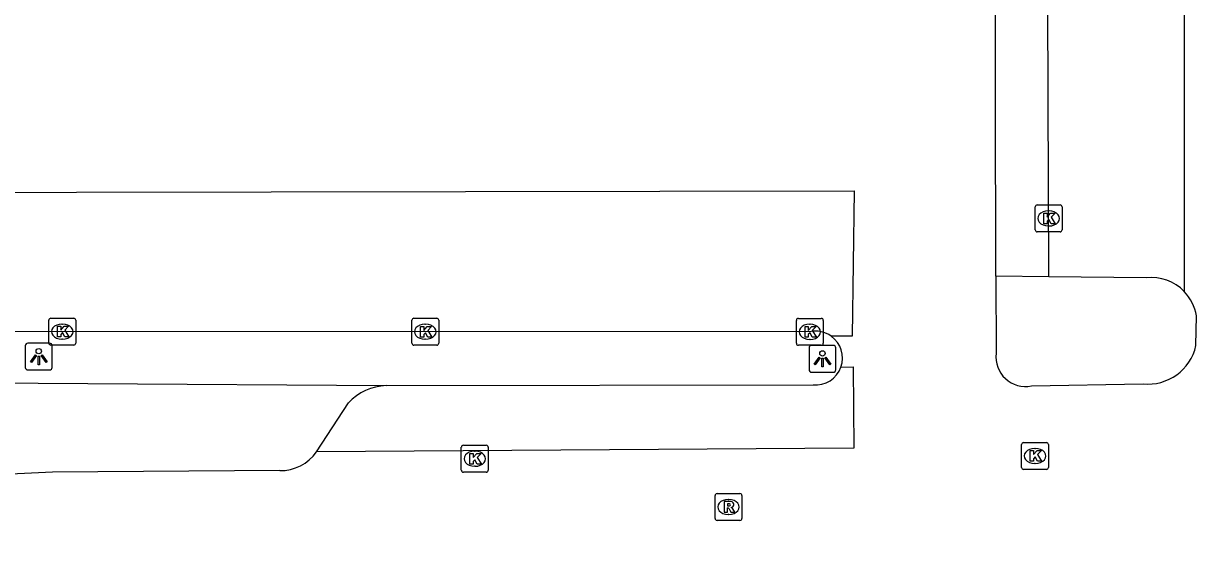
# Model space of a CAD drawing. Extents: x 160203 to 161526, y 379529 to 381797.
# Drawn here: x 161019.82 to 161063.48, y 380818.33 to 380838.39 of the extents above; entities that cross this region are included whole.
import ezdxf

# ---------------------------------------------------------------- set-up
doc = ezdxf.new("R2010")
doc.units = 0
for name, color, linetype in [('IMGEO_Kolk', 7, 'Continuous'), ('IMGEO_Lichtpunt', 7, 'Continuous'), ('IMGEO_Parkeervlak_gesloten', 7, 'Continuous'), ('IMGEO_Rijbaan_lokaal_open', 7, 'Continuous'), ('IMGEO_Rioolput', 7, 'Continuous'), ('IMGEO_Verkeerseiland_open', 7, 'Continuous'), ('IMGEO_Voetpad_open', 7, 'Continuous')]:
    doc.layers.add(name, color=color, linetype=linetype)

msp = doc.modelspace()

# ---------------------------------------------------------------- linework, layer by layer
at = {"layer": 'IMGEO_Kolk'}
for p, q in [((161057.472, 380830.709), (161057.472, 380831.561)), ((161057.547, 380831.635), (161058.399, 380831.635)), ((161057.96, 380831.415), (161057.985, 380831.415)), ((161058.473, 380831.561), (161058.473, 380830.709)), ((161057.983, 380830.855), (161057.958, 380830.855)), ((161058.399, 380830.635), (161057.547, 380830.635)), ((161020.768, 380826.497), (161020.768, 380827.349)), ((161020.843, 380827.423), (161021.695, 380827.423)), ((161021.769, 380827.349), (161021.769, 380826.497)), ((161034.276, 380826.493), (161034.276, 380827.345)), ((161034.351, 380827.419), (161035.203, 380827.419)), ((161035.277, 380827.345), (161035.277, 380826.493)), ((161048.585, 380826.489), (161048.585, 380827.341)), ((161048.66, 380827.415), (161049.512, 380827.415)), ((161049.586, 380827.341), (161049.586, 380826.489)), ((161021.256, 380827.203), (161021.281, 380827.203)), ((161034.764, 380827.199), (161034.789, 380827.199)), ((161049.073, 380827.195), (161049.098, 380827.195)), ((161021.279, 380826.643), (161021.254, 380826.643)), ((161034.787, 380826.639), (161034.762, 380826.639)), ((161049.096, 380826.635), (161049.071, 380826.635)), ((161021.695, 380826.423), (161020.843, 380826.423)), ((161035.203, 380826.419), (161034.351, 380826.419)), ((161049.512, 380826.415), (161048.66, 380826.415)), ((161036.118, 380821.767), (161036.118, 380822.619)), ((161036.193, 380822.693), (161037.045, 380822.693)), ((161037.119, 380822.619), (161037.119, 380821.767)), ((161056.965, 380821.871), (161056.965, 380822.723)), ((161057.04, 380822.797), (161057.892, 380822.797)), ((161057.453, 380822.577), (161057.478, 380822.577)), ((161057.966, 380822.723), (161057.966, 380821.871)), ((161036.606, 380822.473), (161036.631, 380822.473)), ((161037.045, 380821.693), (161036.193, 380821.693)), ((161036.629, 380821.913), (161036.604, 380821.913)), ((161057.892, 380821.797), (161057.04, 380821.797)), ((161057.476, 380822.017), (161057.451, 380822.017))]:
    msp.add_line(p, q, dxfattribs=at)
for points in [[(161057.472, 380830.709), (161057.472, 380831.561)], [(161057.547, 380831.635), (161058.399, 380831.635)], [(161057.793, 380831.335), (161057.916, 380831.335), (161057.916, 380831.184), (161058.046, 380831.335), (161058.21, 380831.335), (161058.064, 380831.184), (161058.217, 380830.935), (161058.065, 380830.935), (161057.98, 380831.099), (161057.916, 380831.032), (161057.916, 380830.935), (161057.793, 380830.935), (161057.793, 380831.335)], [(161058.473, 380831.561), (161058.473, 380830.709)], [(161058.399, 380830.635), (161057.547, 380830.635)], [(161020.768, 380826.497), (161020.768, 380827.349)], [(161020.843, 380827.423), (161021.695, 380827.423)], [(161021.769, 380827.349), (161021.769, 380826.497)], [(161034.276, 380826.493), (161034.276, 380827.345)], [(161034.351, 380827.419), (161035.203, 380827.419)], [(161035.277, 380827.345), (161035.277, 380826.493)], [(161048.585, 380826.489), (161048.585, 380827.341)], [(161048.66, 380827.415), (161049.512, 380827.415)], [(161049.586, 380827.341), (161049.586, 380826.489)], [(161021.089, 380827.123), (161021.212, 380827.123), (161021.212, 380826.972), (161021.342, 380827.123), (161021.506, 380827.123), (161021.36, 380826.972), (161021.513, 380826.723), (161021.361, 380826.723), (161021.276, 380826.887), (161021.212, 380826.82), (161021.212, 380826.723), (161021.089, 380826.723), (161021.089, 380827.123)], [(161034.597, 380827.119), (161034.72, 380827.119), (161034.72, 380826.968), (161034.85, 380827.119), (161035.014, 380827.119), (161034.868, 380826.968), (161035.021, 380826.719), (161034.869, 380826.719), (161034.784, 380826.883), (161034.72, 380826.816), (161034.72, 380826.719), (161034.597, 380826.719), (161034.597, 380827.119)], [(161048.906, 380827.115), (161049.029, 380827.115), (161049.029, 380826.964), (161049.159, 380827.115), (161049.323, 380827.115), (161049.177, 380826.964), (161049.33, 380826.715), (161049.178, 380826.715), (161049.093, 380826.879), (161049.029, 380826.812), (161049.029, 380826.715), (161048.906, 380826.715), (161048.906, 380827.115)], [(161021.695, 380826.423), (161020.843, 380826.423)], [(161035.203, 380826.419), (161034.351, 380826.419)], [(161049.512, 380826.415), (161048.66, 380826.415)], [(161036.118, 380821.767), (161036.118, 380822.619)], [(161036.193, 380822.693), (161037.045, 380822.693)], [(161037.119, 380822.619), (161037.119, 380821.767)], [(161056.965, 380821.871), (161056.965, 380822.723)], [(161057.04, 380822.797), (161057.892, 380822.797)], [(161057.966, 380822.723), (161057.966, 380821.871)], [(161036.439, 380822.393), (161036.562, 380822.393), (161036.562, 380822.242), (161036.692, 380822.393), (161036.856, 380822.393), (161036.71, 380822.242), (161036.863, 380821.993), (161036.711, 380821.993), (161036.626, 380822.157), (161036.562, 380822.09), (161036.562, 380821.993), (161036.439, 380821.993), (161036.439, 380822.393)], [(161057.286, 380822.497), (161057.409, 380822.497), (161057.409, 380822.346), (161057.539, 380822.497), (161057.703, 380822.497), (161057.557, 380822.346), (161057.71, 380822.097), (161057.558, 380822.097), (161057.473, 380822.261), (161057.409, 380822.194), (161057.409, 380822.097), (161057.286, 380822.097), (161057.286, 380822.497)], [(161037.045, 380821.693), (161036.193, 380821.693)], [(161057.892, 380821.797), (161057.04, 380821.797)]]:
    msp.add_lwpolyline(points, dxfattribs=at)
for centre, start, end in [((161057.549, 380831.559), 91.552, 178.448), ((161057.549, 380831.559), 91.552, 178.448), ((161058.397, 380831.559), 1.552, 88.448), ((161058.397, 380831.559), 1.552, 88.448), ((161057.549, 380830.711), 181.552, 268.448), ((161057.549, 380830.711), 181.552, 268.448), ((161058.397, 380830.711), 271.552, 358.448), ((161058.397, 380830.711), 271.552, 358.448), ((161020.845, 380827.347), 91.552, 178.448), ((161020.845, 380827.347), 91.552, 178.448), ((161021.693, 380827.347), 1.552, 88.448), ((161021.693, 380827.347), 1.552, 88.448), ((161034.353, 380827.343), 91.552, 178.448), ((161034.353, 380827.343), 91.552, 178.448), ((161035.201, 380827.343), 1.552, 88.448), ((161035.201, 380827.343), 1.552, 88.448), ((161048.662, 380827.339), 91.552, 178.448), ((161048.662, 380827.339), 91.552, 178.448), ((161049.51, 380827.339), 1.552, 88.448), ((161049.51, 380827.339), 1.552, 88.448), ((161020.845, 380826.499), 181.552, 268.448), ((161020.845, 380826.499), 181.552, 268.448), ((161021.693, 380826.499), 271.552, 358.448), ((161021.693, 380826.499), 271.552, 358.448), ((161034.353, 380826.495), 181.552, 268.448), ((161034.353, 380826.495), 181.552, 268.448), ((161035.201, 380826.495), 271.552, 358.448), ((161035.201, 380826.495), 271.552, 358.448), ((161048.662, 380826.491), 181.552, 268.448), ((161048.662, 380826.491), 181.552, 268.448), ((161049.51, 380826.491), 271.552, 358.448), ((161049.51, 380826.491), 271.552, 358.448), ((161036.195, 380822.617), 91.552, 178.448), ((161036.195, 380822.617), 91.552, 178.448), ((161037.043, 380822.617), 1.552, 88.448), ((161037.043, 380822.617), 1.552, 88.448), ((161057.042, 380822.721), 91.552, 178.448), ((161057.042, 380822.721), 91.552, 178.448), ((161057.89, 380822.721), 1.552, 88.448), ((161057.89, 380822.721), 1.552, 88.448), ((161036.195, 380821.769), 181.552, 268.448), ((161036.195, 380821.769), 181.552, 268.448), ((161037.043, 380821.769), 271.552, 358.448), ((161037.043, 380821.769), 271.552, 358.448), ((161057.042, 380821.873), 181.552, 268.448), ((161057.042, 380821.873), 181.552, 268.448), ((161057.89, 380821.873), 271.552, 358.448), ((161057.89, 380821.873), 271.552, 358.448)]:
    msp.add_arc(centre, 0.0765, start, end, dxfattribs=at)
for centre, major_axis, ratio, start_param, end_param in [((161057.959, 380831.135), (-0.387, 0.002), 0.722429, 4.712389, 7.853982), ((161057.984, 380831.135), (-0.39, 0.002), 0.717154, 1.570796, 4.712389), ((161021.255, 380826.923), (-0.387, 0.002), 0.722429, 4.712389, 7.853982), ((161021.28, 380826.923), (-0.39, 0.002), 0.717154, 1.570796, 4.712389), ((161034.763, 380826.919), (-0.387, 0.002), 0.722429, 4.712389, 7.853982), ((161034.788, 380826.919), (-0.39, 0.002), 0.717154, 1.570796, 4.712389), ((161049.072, 380826.915), (-0.387, 0.002), 0.722429, 4.712389, 7.853982), ((161049.097, 380826.915), (-0.39, 0.002), 0.717154, 1.570796, 4.712389), ((161057.452, 380822.297), (-0.387, 0.002), 0.722429, 4.712389, 7.853982), ((161057.477, 380822.297), (-0.39, 0.002), 0.717154, 1.570796, 4.712389), ((161036.605, 380822.193), (-0.387, 0.002), 0.722429, 4.712389, 7.853982), ((161036.63, 380822.193), (-0.39, 0.002), 0.717154, 1.570796, 4.712389)]:
    msp.add_ellipse(centre, major_axis=major_axis, ratio=ratio, start_param=start_param, end_param=end_param, dxfattribs=at)
at = {"layer": 'IMGEO_Lichtpunt'}
for p, q in [((161020.796, 380826.492), (161019.988, 380826.492)), ((161020.796, 380826.492), (161019.988, 380826.492)), ((161019.894, 380826.397), (161019.894, 380825.59)), ((161019.894, 380826.397), (161019.894, 380825.59)), ((161020.89, 380825.59), (161020.89, 380826.397)), ((161020.89, 380825.59), (161020.89, 380826.397)), ((161049.056, 380826.314), (161049.056, 380825.507)), ((161049.056, 380826.314), (161049.056, 380825.507)), ((161049.958, 380826.409), (161049.15, 380826.409)), ((161049.958, 380826.409), (161049.15, 380826.409)), ((161050.052, 380825.507), (161050.052, 380826.314)), ((161050.052, 380825.507), (161050.052, 380826.314)), ((161019.988, 380825.496), (161020.796, 380825.496)), ((161019.988, 380825.496), (161020.796, 380825.496)), ((161049.15, 380825.413), (161049.958, 380825.413)), ((161049.15, 380825.413), (161049.958, 380825.413))]:
    msp.add_line(p, q, dxfattribs=at)
for points in [[(161020.268, 380826.061), (161020.307, 380826.033), (161020.119, 380825.771), (161020.081, 380825.798), (161020.268, 380826.061)], [(161020.37, 380826.013), (161020.417, 380826.013), (161020.417, 380825.691), (161020.37, 380825.691), (161020.37, 380826.013)], [(161020.48, 380826.033), (161020.518, 380826.06), (161020.705, 380825.798), (161020.666, 380825.77), (161020.48, 380826.033)], [(161049.43, 380825.978), (161049.469, 380825.95), (161049.281, 380825.688), (161049.243, 380825.715), (161049.43, 380825.978)], [(161049.532, 380825.93), (161049.579, 380825.93), (161049.579, 380825.608), (161049.532, 380825.608), (161049.532, 380825.93)], [(161049.642, 380825.95), (161049.68, 380825.977), (161049.867, 380825.715), (161049.828, 380825.687), (161049.642, 380825.95)]]:
    msp.add_lwpolyline(points, dxfattribs=at)
for centre in [(161020.393, 380826.195), (161049.555, 380826.112)]:
    msp.add_circle(centre, 0.0994, dxfattribs=at)
for centre, start, end in [((161019.988, 380826.397), 90, 180), ((161019.988, 380826.397), 90, 180), ((161020.796, 380826.397), 0, 90), ((161020.796, 380826.397), 0, 90), ((161049.15, 380826.314), 90, 180), ((161049.15, 380826.314), 90, 180), ((161049.958, 380826.314), 0, 90), ((161049.958, 380826.314), 0, 90), ((161019.988, 380825.59), 180, 270), ((161019.988, 380825.59), 180, 270), ((161020.796, 380825.59), 270, 0), ((161020.796, 380825.59), 270, 360), ((161049.15, 380825.507), 180, 270), ((161049.15, 380825.507), 180, 270), ((161049.958, 380825.507), 270, 0), ((161049.958, 380825.507), 270, 360)]:
    msp.add_arc(centre, 0.0946, start, end, dxfattribs=at)
at = {"layer": 'IMGEO_Parkeervlak_gesloten'}
for points in [[(161057.984, 380828.965), (161057.877, 380855.888)], [(161061.602, 380828.925), (161057.984, 380828.965)], [(161030.723, 380822.454), (161031.919, 380824.268)]]:
    msp.add_lwpolyline(points, dxfattribs=at)
for centre, radius, start, end in [((161061.792, 380827.229), 1.707, 44.0742, 96.3825), ((161033.392, 380822.918), 1.998, 92.101, 137.5064)]:
    msp.add_arc(centre, radius, start, end, dxfattribs=at)
at = {"layer": 'IMGEO_Rijbaan_lokaal_open'}
for points in [[(161025.473, 380864.777), (161025.473, 380869.951), (161063.006, 380869.951), (161063.018, 380828.416)], [(161056.011, 380828.987), (161055.961, 380856.213)], [(161000.089, 380832.075), (161050.739, 380832.156), (161050.659, 380826.754), (161049.884, 380826.754)], [(161056.011, 380828.987), (161056.016, 380826.115)], [(161063.453, 380826.401), (161063.475, 380827.509)], [(161050.244, 380825.604), (161050.696, 380825.61), (161050.717, 380822.586), (161030.723, 380822.454)], [(161057.331, 380824.903), (161061.483, 380824.976)], [(161029.365, 380821.752), (161020.903, 380821.69), (161018.014, 380821.559), (161010.523, 380820.748), (161003.84, 380819.952), (161000, 380819.125), (160997.778, 380818.708), (160995.588, 380818.331)]]:
    msp.add_lwpolyline(points, dxfattribs=at)
for centre, radius, start, end in [((161061.779, 380827.223), 1.719, 9.5642, 43.9191), ((161049.303, 380825.941), 0.999, 340.2948, 54.47), ((161057.112, 380825.985), 1.104, 173.2101, 281.458), ((161061.657, 380826.81), 1.842, 264.5865, 347.1737), ((161029.399, 380823.35), 1.599, 268.7758, 325.8964)]:
    msp.add_arc(centre, radius, start, end, dxfattribs=at)
at = {"layer": 'IMGEO_Rioolput'}
for p, q in [((161045.56, 380819.973), (161045.56, 380820.825)), ((161045.635, 380820.899), (161046.487, 380820.899)), ((161046.561, 380820.825), (161046.561, 380819.973)), ((161046.048, 380820.679), (161046.073, 380820.679)), ((161046.487, 380819.899), (161045.635, 380819.899)), ((161046.071, 380820.119), (161046.046, 380820.119))]:
    msp.add_line(p, q, dxfattribs=at)
for points in [[(161045.56, 380819.973), (161045.56, 380820.825)], [(161045.635, 380820.899), (161046.487, 380820.899)], [(161046.561, 380820.825), (161046.561, 380819.973)], [(161046.149, 380820.597), (161045.897, 380820.599), (161045.897, 380820.199)], [(161045.897, 380820.199), (161046.021, 380820.199), (161046.021, 380820.361), (161046.032, 380820.361)], [(161046.075, 380820.518), (161046.021, 380820.518), (161046.021, 380820.437)], [(161046.021, 380820.437), (161046.073, 380820.437)], [(161046.079, 380820.332), (161046.15, 380820.199), (161046.29, 380820.199), (161046.225, 380820.325)], [(161046.487, 380819.899), (161045.635, 380819.899)]]:
    msp.add_lwpolyline(points, dxfattribs=at)
for centre, radius, start, end in [((161045.637, 380820.823), 0.0765, 91.552, 178.448), ((161045.637, 380820.823), 0.0765, 91.552, 178.448), ((161046.485, 380820.823), 0.0765, 1.552, 88.448), ((161046.485, 380820.823), 0.0765, 1.552, 88.448), ((161046.031, 380820.308), 0.0533, 26.0293, 88.6989), ((161046.057, 380820.626), 0.19, 274.7715, 282.9687), ((161046.081, 380820.422), 0.0964, 77.0061, 93.1865), ((161046.095, 380820.479), 0.0378, 276.6634, 79.6772), ((161046.148, 380820.487), 0.109, 350.3612, 89.416), ((161046.146, 380820.487), 0.112, 277.5842, 350.9817), ((161046.13, 380820.272), 0.108, 29.5134, 73.7905), ((161045.637, 380819.975), 0.0765, 181.552, 268.448), ((161045.637, 380819.975), 0.0765, 181.552, 268.448), ((161046.485, 380819.975), 0.0765, 271.552, 358.448), ((161046.485, 380819.975), 0.0765, 271.552, 358.448)]:
    msp.add_arc(centre, radius, start, end, dxfattribs=at)
for centre, major_axis, ratio, start_param, end_param in [((161046.047, 380820.399), (-0.387, 0.002), 0.722429, 4.712389, 7.853982), ((161046.072, 380820.399), (-0.39, 0.002), 0.717154, 1.570796, 4.712389)]:
    msp.add_ellipse(centre, major_axis=major_axis, ratio=ratio, start_param=start_param, end_param=end_param, dxfattribs=at)
at = {"layer": 'IMGEO_Verkeerseiland_open'}
msp.add_lwpolyline([(161057.984, 380828.965), (161056.011, 380828.987)], dxfattribs=at)
at = {"layer": 'IMGEO_Voetpad_open'}
for points in [[(161049.09, 380826.916), (161000, 380826.931), (160997.577, 380826.961)], [(160996.999, 380825.147), (161000, 380825.137), (161033.319, 380824.915)], [(161033.319, 380824.915), (161049.204, 380824.947)]]:
    msp.add_lwpolyline(points, dxfattribs=at)
for centre, radius, start, end in [((161049.304, 380825.939), 1.001, 54.582, 102.3544), ((161049.304, 380825.94), 0.998, 264.2285, 340.3352)]:
    msp.add_arc(centre, radius, start, end, dxfattribs=at)

doc.saveas('drawing.dxf')
